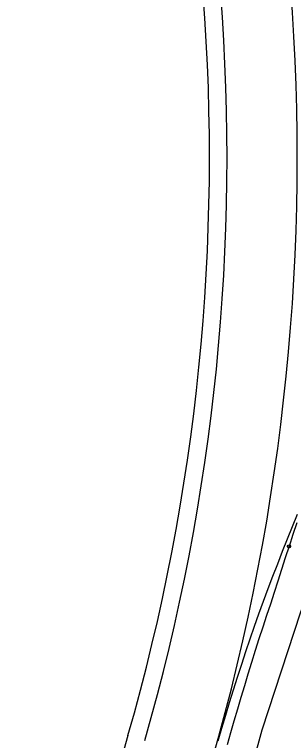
# Model space of a CAD drawing. Extents: x -14 to 1565148, y -25 to 642856.
# Drawn here: x 1564752.48 to 1564760.43, y 636507.79 to 636528.46 of the extents above; entities that cross this region are included whole.
import ezdxf

# ---------------------------------------------------------------- set-up
doc = ezdxf.new("R2010")
doc.units = 0
for name, color, linetype in [('GE_P_Alignment_100_Stations', 7, 'Continuous'), ('PV_P_EOP', 7, 'Continuous'), ('PV_X_EOP', 7, 'Continuous'), ('TR_Turning_Path28', 7, 'Continuous')]:
    doc.layers.add(name, color=color, linetype=linetype)

msp = doc.modelspace()

# ---------------------------------------------------------------- linework, layer by layer
at = {"layer": 'GE_P_Alignment_100_Stations'}
for points in [[(1564761.885, 636514.76), (1564760.621, 636511.449), (1564759.526, 636508.092), (1564758.59, 636504.688), (1564757.815, 636501.242), (1564757.203, 636497.764), (1564756.756, 636494.261), (1564756.72, 636493.91)], [(1564758.279, 636507.782), (1564758.386, 636508.147), (1564758.495, 636508.511), (1564758.606, 636508.875), (1564758.719, 636509.238), (1564758.834, 636509.6), (1564758.95, 636509.962), (1564759.068, 636510.323), (1564759.188, 636510.684), (1564759.31, 636511.044), (1564759.435, 636511.403), (1564759.567, 636511.76), (1564759.701, 636512.115), (1564759.837, 636512.47), (1564759.975, 636512.824), (1564760.114, 636513.178), (1564760.255, 636513.53), (1564760.397, 636513.882), (1564760.541, 636514.234)]]:
    msp.add_lwpolyline(points, dxfattribs=at)
at = {"layer": 'PV_P_EOP'}
for centre, radius, start, end in [((1564698.532, 636524.398), 60, 343.93404, 24.95884), ((1564698.532, 636524.398), 59.5, 343.93404, 24.95884), ((1564834.986, 636485.101), 82.5, 163.93404, 201.28998)]:
    msp.add_arc(centre, radius, start, end, dxfattribs=at)
at = {"layer": 'PV_X_EOP'}
msp.add_arc((1564698.532, 636524.398), 62, 343.93404, 24.95884, dxfattribs=at)
at = {"layer": 'TR_Turning_Path28'}
for points in [[(1564760.516, 636513.987), (1564760.406, 636513.653), (1564760.298, 636513.319)], [(1564760.298, 636513.321), (1564760.192, 636512.989), (1564760.086, 636512.66), (1564759.979, 636512.331), (1564759.873, 636512.003), (1564759.766, 636511.675), (1564759.658, 636511.348), (1564759.549, 636511.017), (1564759.442, 636510.684), (1564759.336, 636510.351), (1564759.231, 636510.018), (1564759.128, 636509.684), (1564759.026, 636509.35), (1564758.925, 636509.016), (1564758.826, 636508.681), (1564758.728, 636508.345), (1564758.632, 636508.009), (1564758.537, 636507.673)]]:
    msp.add_lwpolyline(points, dxfattribs=at)
for centre in [(1564760.298, 636513.319), (1564760.298, 636513.321)]:
    msp.add_circle(centre, 0.0417, dxfattribs=at)
msp.add_arc((1564840.393, 636484.698), 81.107, 162.2375, 235.00942, dxfattribs=at)

doc.saveas('drawing.dxf')
